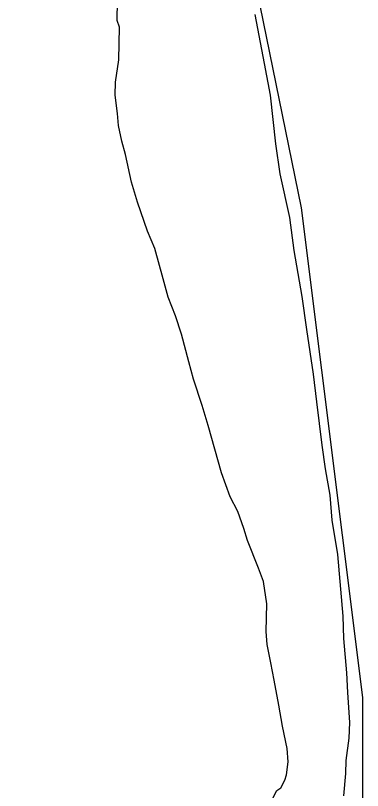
# Model space of a CAD drawing. Extents: x 3161514 to 3199414, y 831166 to 856601.
# Drawn here: x 3168214 to 3168472, y 849585 to 850162 of the extents above; entities that cross this region are included whole.
import ezdxf

# ---------------------------------------------------------------- set-up
doc = ezdxf.new("R2010")
doc.units = 0
doc.layers.add('V-SITE-VEGE', color=7, linetype='Continuous')
doc.layers.add('V-TOPO-SHOR', color=7, linetype='Continuous')

msp = doc.modelspace()

# ---------------------------------------------------------------- linework, layer by layer
at = {"layer": 'V-SITE-VEGE'}
for p, q in [((3168289.177, 850158.388), (3168289.529, 850173.04)), ((3168391.892, 850162.755), (3168398.833, 850126.4319999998)), ((3168291.012, 850153.457), (3168289.177, 850158.388)), ((3168290.424, 850129.0430000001), (3168291.012, 850153.457)), ((3168288.071, 850112.487), (3168290.424, 850129.0430000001)), ((3168398.833, 850126.4319999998), (3168403.1520000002, 850102.873)), ((3168287.835, 850102.72), (3168288.071, 850112.487)), ((3168289.4590000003, 850088.9999999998), (3168287.835, 850102.72)), ((3168403.1520000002, 850102.873), (3168407.164, 850066.6199999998)), ((3168290.223, 850080.1859999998), (3168289.4590000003, 850088.9999999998)), ((3168292.8710000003, 850068.395), (3168290.223, 850080.1859999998)), ((3168295.566, 850058.5589999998), (3168292.8710000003, 850068.395)), ((3168407.164, 850066.6199999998), (3168410.5270000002, 850044.063)), ((3168299.955, 850037.931), (3168295.566, 850058.5589999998)), ((3168410.5270000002, 850044.063), (3168417.5640000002, 850011.645)), ((3168304.487, 850023.1630000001), (3168299.955, 850037.931)), ((3168311.782, 850001.4889999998), (3168304.487, 850023.1630000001)), ((3168417.5640000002, 850011.645), (3168420.883, 849987.1349999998)), ((3168317.3370000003, 849988.652), (3168311.782, 850001.4889999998)), ((3168323.632, 849966.0239999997), (3168317.3370000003, 849988.652)), ((3168420.883, 849987.1349999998), (3168426.9, 849952.7880000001)), ((3168327.208, 849952.2569999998), (3168323.632, 849966.0239999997)), ((3168332.74, 849938.444), (3168327.208, 849952.2569999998)), ((3168426.9, 849952.7880000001), (3168430.216, 849928.2769999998)), ((3168337.292, 849924.652), (3168332.74, 849938.444)), ((3168342.6580000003, 849903.9999999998), (3168337.292, 849924.652)), ((3168430.216, 849928.2769999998), (3168435.2770000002, 849894.9299999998)), ((3168346.258, 849891.211), (3168342.6580000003, 849903.9999999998)), ((3168352.626, 849871.5129999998), (3168346.258, 849891.211)), ((3168435.2770000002, 849894.9299999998), (3168437.7120000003, 849874.349)), ((3168437.7120000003, 849874.349), (3168441.818, 849842.001)), ((3168357.156, 849856.743), (3168352.626, 849871.5129999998)), ((3168367.052, 849821.3269999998), (3168357.156, 849856.743)), ((3168441.818, 849842.001), (3168444.325, 849824.3519999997)), ((3168373.464, 849803.5829999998), (3168367.052, 849821.3269999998)), ((3168444.325, 849824.3519999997), (3168447.761, 849804.7259999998)), ((3168379.065, 849792.698), (3168373.464, 849803.5829999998)), ((3168447.761, 849804.7259999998), (3168449.269, 849786.121)), ((3168383.645, 849779.883), (3168379.065, 849792.698)), ((3168449.269, 849786.121), (3168453.539, 849760.6119999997)), ((3168386.362, 849771.0239999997), (3168383.645, 849779.883)), ((3168394.659, 849750.3019999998), (3168386.362, 849771.0239999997)), ((3168453.539, 849760.6119999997), (3168457.3170000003, 849714.5909999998)), ((3168398.329, 849740.4449999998), (3168394.659, 849750.3019999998)), ((3168400.858, 849723.7679999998), (3168398.329, 849740.4449999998)), ((3168400.364, 849703.259), (3168400.858, 849723.7679999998)), ((3168457.3170000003, 849714.5909999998), (3168457.893, 849697.963)), ((3168401.106, 849693.4679999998), (3168400.364, 849703.259)), ((3168403.707, 849679.7239999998), (3168401.106, 849693.4679999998)), ((3168457.893, 849697.963), (3168460.211, 849672.4999999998)), ((3168406.33, 849666.957), (3168403.707, 849679.7239999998)), ((3168460.211, 849672.4999999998), (3168460.8340000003, 849657.8269999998)), ((3168409.791, 849648.3069999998), (3168406.33, 849666.957)), ((3168460.8340000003, 849657.8269999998), (3168462.249, 849635.317)), ((3168412.343, 849632.6099999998), (3168409.791, 849648.3069999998)), ((3168415.8510000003, 849615.9139999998), (3168412.343, 849632.6099999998)), ((3168462.249, 849635.317), (3168461.964, 849623.596)), ((3168461.964, 849623.596), (3168459.611, 849607.04)), ((3168416.593, 849606.123), (3168415.8510000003, 849615.9139999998)), ((3168459.611, 849607.04), (3168459.378, 849597.273)), ((3168415.38, 849596.382), (3168416.593, 849606.123)), ((3168414.309, 849592.497), (3168415.38, 849596.382)), ((3168459.378, 849597.273), (3168457.999, 849580.697)), ((3168411.239, 849586.7079999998), (3168414.309, 849592.497)), ((3168405.1920000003, 849579.0359999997), (3168408.2600000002, 849584.826)), ((3168408.2600000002, 849584.826), (3168411.239, 849586.708))]:
    msp.add_line(p, q, dxfattribs=at)
at = {"layer": 'V-TOPO-SHOR'}
msp.add_lwpolyline([(3168358.0142578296, 850353.3509984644), (3168426.4368798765, 850018.8404017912), (3168472.051961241, 849653.919750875), (3168472.051961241, 849547.4845610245), (3168449.244420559, 849509.4719932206), (3168213.5665001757, 849448.6518847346)], dxfattribs=at)

doc.saveas('drawing.dxf')
